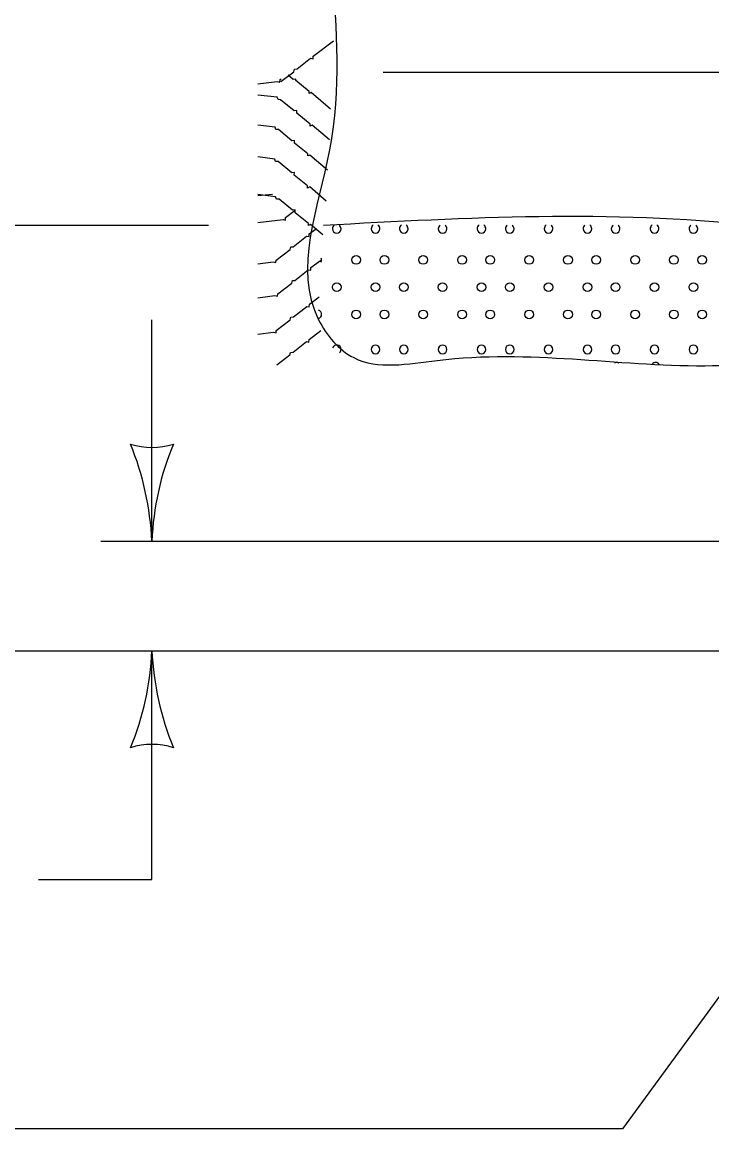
# Model space of a CAD drawing. Extents: x 49991.4 to 50021, y 49987.6 to 50011.4.
# Drawn here: x 50002.154 to 50002.695, y 49996.176 to 49997.044 of the extents above; entities that cross this region are included whole.
import ezdxf

# ---------------------------------------------------------------- set-up
doc = ezdxf.new("R2010")
doc.units = 0
doc.layers.add('Level 1', color=7, linetype='Continuous')
doc.layers.add('Level 3', color=7, linetype='Continuous')

msp = doc.modelspace()

# ---------------------------------------------------------------- linework, layer by layer
at = {"layer": 'Level 1'}
msp.add_line((50002.43744579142, 49997.00459540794), (50002.84834579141, 49997.00459540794), dxfattribs=at)
for points in [[(50002.35715423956, 49996.99709540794), (50002.36735423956, 49997.00489540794), (50002.367854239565, 49997.00689540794), (50002.369854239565, 49997.00709540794), (50002.38035423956, 49997.01539540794), (50002.38235423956, 49997.01509540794), (50002.38245423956, 49997.017095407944), (50002.39845423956, 49997.029195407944)], [(50002.368754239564, 49996.99799540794), (50002.368754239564, 49996.99899540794), (50002.36675423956, 49996.99879540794), (50002.36275423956, 49997.002095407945)], [(50002.338959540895, 49996.99526900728), (50002.35415423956, 49996.99709540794), (50002.35625423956, 49996.99659540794), (50002.35655423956, 49996.99869540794), (50002.35725423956, 49996.99919540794)], [(50002.39615423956, 49996.97549540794), (50002.38085423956, 49996.988595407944), (50002.37925423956, 49996.98779540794), (50002.37925423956, 49996.98939540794), (50002.368754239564, 49996.99789540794), (50002.368754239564, 49996.99899540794)], [(50002.39515423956, 49996.95149540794), (50002.38165423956, 49996.96299540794), (50002.38005423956, 49996.96219540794), (50002.38005423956, 49996.963795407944), (50002.36955423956, 49996.97229540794), (50002.36965423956, 49996.97439540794), (50002.367554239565, 49996.97419540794), (50002.35695423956, 49996.98289540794), (50002.35495423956, 49996.98299540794), (50002.354354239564, 49996.98489540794), (50002.338959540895, 49996.98645432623)], [(50002.393754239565, 49996.92769540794), (50002.37985423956, 49996.93949540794), (50002.378254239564, 49996.93879540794), (50002.378254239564, 49996.94039540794), (50002.36775423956, 49996.94889540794), (50002.36775423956, 49996.95099540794), (50002.36575423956, 49996.95079540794), (50002.35515423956, 49996.959495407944), (50002.353154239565, 49996.95959540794), (50002.35255423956, 49996.96139540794), (50002.338959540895, 49996.963051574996)], [(50002.39275423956, 49996.90339540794), (50002.37975423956, 49996.91449540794), (50002.37815423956, 49996.913695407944), (50002.37815423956, 49996.91529540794), (50002.36765423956, 49996.92379540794), (50002.36775423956, 49996.92589540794), (50002.36575423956, 49996.92569540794), (50002.35505423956, 49996.93449540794), (50002.35305423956, 49996.93449540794), (50002.35245423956, 49996.93639540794), (50002.338959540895, 49996.93801982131)], [(50002.338959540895, 49996.907794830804), (50002.350554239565, 49996.908795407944)], [(50002.38995423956, 49996.87689540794), (50002.38045423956, 49996.88499540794), (50002.37885423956, 49996.88419540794), (50002.37885423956, 49996.88579540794), (50002.36835423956, 49996.89429540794), (50002.36835423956, 49996.89649540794), (50002.36635423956, 49996.89619540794), (50002.355754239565, 49996.90499540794), (50002.353754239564, 49996.90499540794), (50002.35305423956, 49996.90689540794), (50002.338959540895, 49996.90859204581)], [(50002.338959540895, 49996.88660059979), (50002.35885423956, 49996.88899540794), (50002.36085423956, 49996.88859540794), (50002.36085423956, 49996.89069540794), (50002.36825423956, 49996.89619540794)], [(50002.338959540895, 49996.85423172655), (50002.351154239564, 49996.85569540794), (50002.353154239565, 49996.855195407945), (50002.353454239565, 49996.85719540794), (50002.36435423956, 49996.865595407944), (50002.36485423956, 49996.86749540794), (50002.36685423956, 49996.86769540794), (50002.37725423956, 49996.87599540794), (50002.37925423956, 49996.87569540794), (50002.379354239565, 49996.87779540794), (50002.38475423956, 49996.88179540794)], [(50002.338959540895, 49996.82767334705), (50002.35245423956, 49996.829295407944), (50002.35455423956, 49996.82879540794), (50002.35485423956, 49996.83079540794), (50002.36575423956, 49996.83919540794), (50002.366154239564, 49996.841095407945), (50002.368154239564, 49996.84129540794), (50002.37865423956, 49996.84959540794), (50002.38065423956, 49996.84929540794), (50002.38075423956, 49996.85139540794), (50002.38825423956, 49996.85699540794)], [(50002.338959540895, 49996.799117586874), (50002.35125423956, 49996.80059540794), (50002.35335423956, 49996.80009540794), (50002.35355423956, 49996.80209540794), (50002.36445423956, 49996.81039540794), (50002.364954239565, 49996.81239540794), (50002.36695423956, 49996.812595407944), (50002.37745423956, 49996.82089540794), (50002.37945423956, 49996.82059540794), (50002.37955423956, 49996.82259540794), (50002.38705423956, 49996.82829540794)], [(50002.354054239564, 49996.77499540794), (50002.36425423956, 49996.78279540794), (50002.36475423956, 49996.78469540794), (50002.36665423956, 49996.78499540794), (50002.37715423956, 49996.793295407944), (50002.37915423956, 49996.79289540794), (50002.37925423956, 49996.794995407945), (50002.38855423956, 49996.80199540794)]]:
    msp.add_lwpolyline(points, dxfattribs=at)
for centre, radius in [((50002.41616327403, 49996.857279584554), 0.0034077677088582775), ((50002.438303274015, 49996.857279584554), 0.0034077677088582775), ((50002.46878327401, 49996.857279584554), 0.0034077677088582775), ((50002.499263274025, 49996.857279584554), 0.0034077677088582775), ((50002.52140327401, 49996.857279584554), 0.0034077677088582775), ((50002.55188327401, 49996.857279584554), 0.0034077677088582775), ((50002.58236327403, 49996.857279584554), 0.0034077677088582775), ((50002.604503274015, 49996.857279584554), 0.0034077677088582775), ((50002.63498327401, 49996.857279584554), 0.0034077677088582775), ((50002.66546327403, 49996.857279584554), 0.0034077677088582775), ((50002.68760327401, 49996.857279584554), 0.0034077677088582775), ((50002.40092327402, 49996.83594358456), 0.0034077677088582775), ((50002.40092327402, 49996.83594358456), 0.0034077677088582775), ((50002.431403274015, 49996.83594358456), 0.0034077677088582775), ((50002.45354327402, 49996.83594358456), 0.0034077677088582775), ((50002.48402327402, 49996.83594358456), 0.0034077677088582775), ((50002.48402327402, 49996.83594358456), 0.0034077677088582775), ((50002.51450327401, 49996.83594358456), 0.0034077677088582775), ((50002.53664327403, 49996.83594358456), 0.0034077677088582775), ((50002.56712327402, 49996.83594358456), 0.0034077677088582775), ((50002.56712327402, 49996.83594358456), 0.0034077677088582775), ((50002.597603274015, 49996.83594358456), 0.0034077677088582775), ((50002.61974327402, 49996.83594358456), 0.0034077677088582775), ((50002.65022327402, 49996.83594358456), 0.0034077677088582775), ((50002.65022327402, 49996.83594358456), 0.0034077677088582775), ((50002.68070327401, 49996.83594358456), 0.0034077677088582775), ((50002.41616327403, 49996.81460758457), 0.0034077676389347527), ((50002.438303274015, 49996.81460758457), 0.0034077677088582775), ((50002.46878327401, 49996.81460758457), 0.0034077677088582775), ((50002.499263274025, 49996.81460758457), 0.0034077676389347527), ((50002.52140327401, 49996.81460758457), 0.0034077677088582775), ((50002.55188327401, 49996.81460758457), 0.0034077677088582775), ((50002.58236327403, 49996.81460758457), 0.0034077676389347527), ((50002.604503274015, 49996.81460758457), 0.0034077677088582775), ((50002.63498327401, 49996.81460758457), 0.0034077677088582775), ((50002.66546327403, 49996.81460758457), 0.0034077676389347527), ((50002.68760327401, 49996.81460758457), 0.0034077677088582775)]:
    msp.add_circle(centre, radius, dxfattribs=at)
for centre, radius, start, end in [((50002.40092327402, 49996.88177558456), 0.0034077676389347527, 124.1603474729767, 180), ((50002.40092327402, 49996.881663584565), 0.0034077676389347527, 180, 0), ((50002.40092327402, 49996.881663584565), 0.0034077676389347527, 180, 0), ((50002.40092327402, 49996.88177558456), 0.0034077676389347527, 0, 55.839652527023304), ((50002.431403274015, 49996.88177558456), 0.0034077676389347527, 124.1603474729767, 180), ((50002.431403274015, 49996.881663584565), 0.0034077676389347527, 180, 0), ((50002.431403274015, 49996.88177558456), 0.0034077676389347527, 0, 55.839652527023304), ((50002.45354327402, 49996.88177558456), 0.0034077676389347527, 124.1603474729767, 180), ((50002.45354327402, 49996.881663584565), 0.0034077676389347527, 180, 0), ((50002.45354327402, 49996.88177558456), 0.0034077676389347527, 0, 55.839652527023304), ((50002.48402327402, 49996.88177558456), 0.0034077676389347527, 124.1603474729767, 180), ((50002.48402327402, 49996.881663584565), 0.0034077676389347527, 180, 0), ((50002.48402327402, 49996.881663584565), 0.0034077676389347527, 180, 0), ((50002.48402327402, 49996.88177558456), 0.0034077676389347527, 0, 55.839652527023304), ((50002.51450327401, 49996.88177558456), 0.0034077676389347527, 124.1603474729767, 180), ((50002.51450327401, 49996.881663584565), 0.0034077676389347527, 180, 0), ((50002.51450327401, 49996.88177558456), 0.0034077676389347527, 0, 55.839652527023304), ((50002.53664327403, 49996.88177558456), 0.0034077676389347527, 124.1603474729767, 180), ((50002.53664327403, 49996.881663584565), 0.0034077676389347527, 180, 0), ((50002.53664327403, 49996.88177558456), 0.0034077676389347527, 0, 55.839652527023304), ((50002.56712327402, 49996.88177558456), 0.0034077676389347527, 124.1603474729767, 180), ((50002.56712327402, 49996.881663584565), 0.0034077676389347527, 180, 0), ((50002.56712327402, 49996.881663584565), 0.0034077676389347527, 180, 0), ((50002.56712327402, 49996.88177558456), 0.0034077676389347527, 0, 55.839652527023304), ((50002.597603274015, 49996.88177558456), 0.0034077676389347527, 124.1603474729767, 180), ((50002.597603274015, 49996.881663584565), 0.0034077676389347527, 180, 0), ((50002.597603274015, 49996.88177558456), 0.0034077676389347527, 0, 55.839652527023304), ((50002.61974327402, 49996.88177558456), 0.0034077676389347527, 124.1603474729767, 180), ((50002.61974327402, 49996.881663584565), 0.0034077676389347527, 180, 0), ((50002.61974327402, 49996.88177558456), 0.0034077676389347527, 0, 55.839652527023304), ((50002.65022327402, 49996.88177558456), 0.0034077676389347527, 124.1603474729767, 180), ((50002.65022327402, 49996.881663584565), 0.0034077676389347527, 180, 0), ((50002.65022327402, 49996.881663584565), 0.0034077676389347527, 180, 0), ((50002.65022327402, 49996.88177558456), 0.0034077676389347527, 0, 55.839652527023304), ((50002.68070327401, 49996.88177558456), 0.0034077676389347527, 124.1603474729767, 180), ((50002.68070327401, 49996.881663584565), 0.0034077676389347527, 180, 0), ((50002.68070327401, 49996.88177558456), 0.0034077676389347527, 0, 55.839652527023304), ((50002.385683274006, 49996.857279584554), 0.0034077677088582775, 328.51331032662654, 22.691351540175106), ((50002.385683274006, 49996.81460758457), 0.0034077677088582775, 288.24957391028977, 71.60714352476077), ((50002.40092327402, 49996.787175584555), 0.0034077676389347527, 0, 158.08540253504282), ((50002.40092327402, 49996.78706358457), 0.0034077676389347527, 309.66738180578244, 0), ((50002.40092327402, 49996.78706358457), 0.0034077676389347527, 309.66738180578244, 0), ((50002.431403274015, 49996.787175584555), 0.0034077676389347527, 0, 180), ((50002.431403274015, 49996.78706358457), 0.0034077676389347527, 180, 0), ((50002.45354327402, 49996.787175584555), 0.0034077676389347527, 0, 180), ((50002.45354327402, 49996.78706358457), 0.0034077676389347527, 180, 0), ((50002.48402327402, 49996.787175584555), 0.0034077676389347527, 0, 180), ((50002.48402327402, 49996.78706358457), 0.0034077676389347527, 180, 0), ((50002.48402327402, 49996.78706358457), 0.0034077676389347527, 180, 0), ((50002.51450327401, 49996.787175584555), 0.0034077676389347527, 0, 180), ((50002.51450327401, 49996.78706358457), 0.0034077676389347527, 180, 0), ((50002.53664327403, 49996.787175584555), 0.0034077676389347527, 0, 180), ((50002.53664327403, 49996.78706358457), 0.0034077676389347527, 180, 0), ((50002.56712327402, 49996.787175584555), 0.0034077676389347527, 0, 180), ((50002.56712327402, 49996.78706358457), 0.0034077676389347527, 180, 0), ((50002.56712327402, 49996.78706358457), 0.0034077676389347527, 180, 0), ((50002.597603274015, 49996.787175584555), 0.0034077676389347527, 0, 180), ((50002.597603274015, 49996.78706358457), 0.0034077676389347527, 180, 0), ((50002.61974327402, 49996.787175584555), 0.0034077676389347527, 0, 180), ((50002.61974327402, 49996.78706358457), 0.0034077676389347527, 180, 0), ((50002.65022327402, 49996.787175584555), 0.0034077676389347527, 0, 180), ((50002.65022327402, 49996.78706358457), 0.0034077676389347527, 180, 0), ((50002.65022327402, 49996.78706358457), 0.0034077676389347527, 180, 0), ((50002.68070327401, 49996.787175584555), 0.0034077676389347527, 0, 180), ((50002.68070327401, 49996.78706358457), 0.0034077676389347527, 180, 0), ((50002.62060038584, 49996.773509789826), 0.0034077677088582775, 56.03486291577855, 120.68370456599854), ((50002.65108038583, 49996.773509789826), 0.0034077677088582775, 34.403161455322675, 142.30081623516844)]:
    msp.add_arc(centre, radius, start, end, dxfattribs=at)
for points in [[(50002.39212797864, 49997.18595661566), (50002.39765955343, 49997.08457704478), (50002.395254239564, 49996.94359540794), (50002.38675423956, 49996.810295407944), (50002.414254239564, 49996.78069540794), (50002.47975423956, 49996.778595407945), (50002.689854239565, 49996.77439540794), (50002.78295423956, 49996.76799540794), (50002.82945423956, 49996.742595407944), (50002.875954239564, 49996.69819540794), (50002.89785423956, 49996.67629540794)], [(50002.39055935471, 49996.884595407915), (50002.72795190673, 49996.884595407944), (50002.79715190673, 49996.87729540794), (50002.88645190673, 49996.87549540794), (50002.94195190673, 49996.87239540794)]]:
    msp.add_spline(points, degree=3, dxfattribs=at)
at = {"layer": 'Level 3'}
for p, q in [((50002.03552577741, 49996.884595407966), (50002.30033659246, 49996.884595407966)), ((50002.256002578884, 49996.636895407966), (50002.256002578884, 49996.810295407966)), ((50002.21600257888, 49996.636895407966), (50003.21505423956, 49996.636895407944)), ((50002.94274437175, 49996.610987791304), (50002.62506023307, 49996.17608598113)), ((50002.035525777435, 49996.550930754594), (50002.85887431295, 49996.550930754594)), ((50002.256002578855, 49996.37152400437), (50002.256002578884, 49996.550930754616)), ((50002.166976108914, 49996.37152400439), (50002.256002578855, 49996.37152400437)), ((50002.62506023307, 49996.17608598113), (50001.088305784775, 49996.17608598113))]:
    msp.add_line(p, q, dxfattribs=at)
for centre, radius, start, end in [((50002.023290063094, 49996.625402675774), 0.23299613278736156, 2.8273111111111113, 22.07716111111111), ((50002.256002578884, 49996.76510995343), 0.054774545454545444, 252.1388194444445, 287.8611805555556), ((50002.47813608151, 49996.627738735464), 0.2223221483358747, 157.45601111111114, 177.63951944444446), ((50002.03386907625, 49996.56008742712), 0.2223221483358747, 337.45601111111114, 357.6395194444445), ((50002.48871509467, 49996.56242348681), 0.23299613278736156, 182.82731111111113, 202.07716111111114), ((50002.256002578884, 49996.42271620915), 0.054774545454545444, 72.13881944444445, 107.86118055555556)]:
    msp.add_arc(centre, radius, start, end, dxfattribs=at)

doc.saveas('drawing.dxf')
